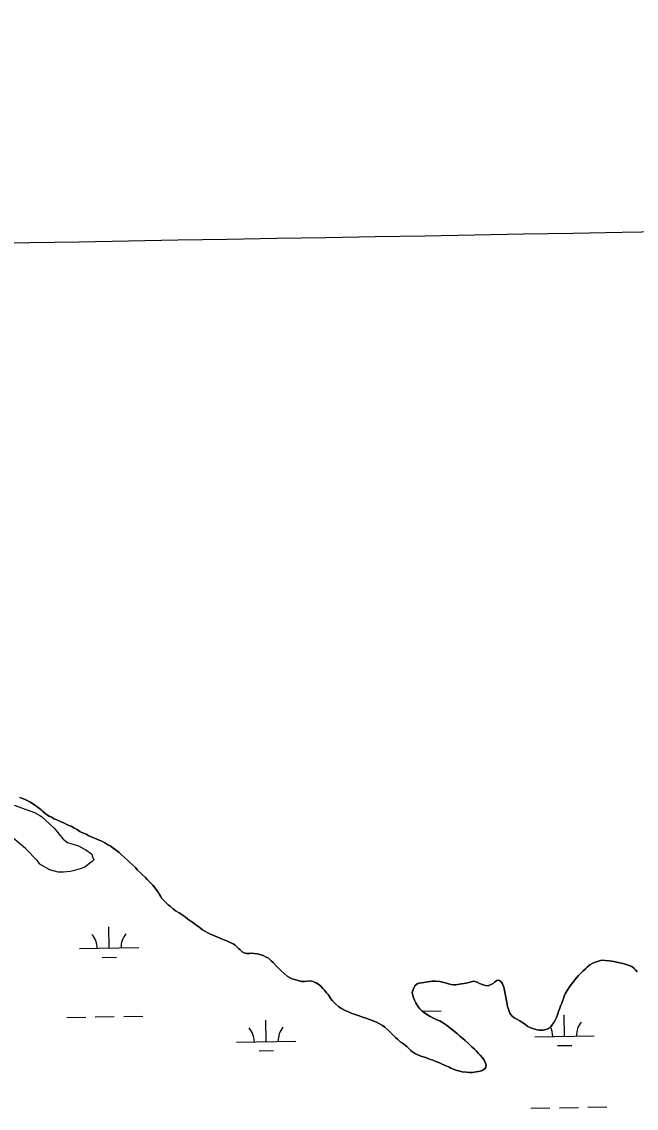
# Model space of a CAD drawing. Extents: x 3903937 to 3942190, y 260677 to 286651.
# Drawn here: x 3919050 to 3920083, y 270809 to 272638 of the extents above; entities that cross this region are included whole.
import ezdxf

# ---------------------------------------------------------------- set-up
doc = ezdxf.new("R2010")
doc.units = 0
for name, color, linetype in [('V-GRID-MAJR', 7, 'Continuous'), ('V-SITE-VEGE', 7, 'Continuous'), ('V-TOPO-SHOR', 7, 'Continuous'), ('V-WETL-SWMP', 7, 'Continuous')]:
    doc.layers.add(name, color=color, linetype=linetype)

msp = doc.modelspace()

# ---------------------------------------------------------------- linework, layer by layer
at = {"layer": 'V-GRID-MAJR'}
msp.add_spline([(3908100.257, 272076.177), (3913415.549, 272167.798), (3918730.829, 272260.192), (3924046.094, 272353.359), (3929361.347, 272447.3), (3934676.585, 272542.013), (3939991.81, 272637.5), (3939991.811, 272637.5)], degree=3, dxfattribs=at)
at = {"layer": 'V-SITE-VEGE'}
msp.add_lwpolyline([(3919036.606, 271319.526), (3919063.181, 271309.696), (3919070.847, 271307.103), (3919080.038, 271301.946), (3919082.592, 271300.4), (3919096.361, 271288.061), (3919104.5160000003, 271279.838), (3919119.284, 271261.86100000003), (3919126.4250000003, 271256.202), (3919145.343, 271251.006), (3919154.022, 271245.853), (3919156.578, 271244.819), (3919167.291, 271236.586), (3919168.305, 271234.022), (3919170.836, 271227.358), (3919168.264, 271224.298), (3919166.214, 271223.282), (3919155.943, 271215.135), (3919149.791, 271212.602), (3919147.741, 271212.098), (3919135.955, 271208.565), (3919131.345, 271207.558), (3919120.0810000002, 271206.583), (3919110.867, 271206.62200000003), (3919096.551, 271210.261), (3919094.507, 271211.293), (3919080.2120000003, 271220.053), (3919078.684, 271221.597), (3919076.143, 271225.701), (3919055.755, 271246.259), (3919034.843, 271264.257)], dxfattribs=at)
at = {"layer": 'V-TOPO-SHOR'}
for points in [[(3919362.443, 271104.658), (3919358.9450000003, 271106.696), (3919353.802, 271109.754), (3919350.304, 271112.203), (3919345.569, 271115.877), (3919342.276, 271118.12200000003), (3919337.132, 271121.999), (3919333.838, 271124.243), (3919328.901, 271127.713), (3919324.3710000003, 271131.591), (3919317.7860000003, 271135.669), (3919314.288, 271138.32300000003), (3919308.1180000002, 271141.582), (3919304.4110000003, 271144.85), (3919299.264, 271149.139), (3919295.971, 271151.795), (3919291.644, 271155.881), (3919287.525, 271159.969), (3919285.256, 271162.422), (3919283.1890000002, 271165.902), (3919281.537, 271168.76900000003), (3919279.2630000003, 271172.863), (3919275.139, 271178.181), (3919272.2490000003, 271182.068), (3919269.9820000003, 271184.522), (3919266.687, 271187.793), (3919264.6240000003, 271190.041), (3919260.708, 271194.336), (3919257.6180000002, 271197.402), (3919252.6720000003, 271202.30700000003), (3919248.965, 271205.78), (3919244.021, 271210.685), (3919240.722, 271214.161), (3919235.985, 271218.86100000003), (3919231.041, 271223.561), (3919227.539, 271226.625), (3919222.39, 271231.325), (3919216.416, 271237.045), (3919213.328, 271239.494), (3919209.2120000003, 271242.968), (3919205.3000000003, 271246.03), (3919202.625, 271247.662), (3919198.097, 271250.722), (3919194.6010000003, 271252.552), (3919189.256, 271255.61), (3919185.5530000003, 271257.853), (3919180.001, 271260.499), (3919175.8910000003, 271262.123), (3919169.108, 271264.969), (3919165.202, 271266.389), (3919162.325, 271267.405), (3919158.003, 271270.464), (3919150.811, 271273.309), (3919147.11, 271274.935), (3919142.582, 271278.2), (3919138.058, 271280.645), (3919135.381, 271282.482), (3919132.504, 271283.905), (3919128.805, 271285.12200000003), (3919123.458, 271287.973), (3919119.759, 271289.396), (3919113.795, 271292.45), (3919108.452, 271294.686), (3919104.34, 271296.31), (3919099.406, 271298.958), (3919095.703, 271300.789), (3919091.177, 271303.439), (3919088.502, 271305.686), (3919084.796, 271308.954), (3919082.528, 271311.201), (3919078, 271314.672), (3919074.912, 271317.124), (3919071.6210000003, 271319.162), (3919066.269, 271323.038), (3919062.978, 271325.078), (3919056.4, 271328.13), (3919052.288, 271330.165), (3919046.1210000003, 271332.398)], [(3919797.606, 270870.009), (3919790.6240000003, 270870.801), (3919786.311, 270871.811), (3919779.532, 270873.629), (3919775.629, 270875.051), (3919771.312, 270876.88), (3919768.432, 270878.305), (3919763.292, 270880.746), (3919758.977, 270882.37), (3919753.4250000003, 270885.016), (3919749.519, 270886.847), (3919746.2320000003, 270888.066), (3919740.887, 270890.302), (3919737.19, 270891.314), (3919731.64, 270893.343), (3919727.325, 270894.968), (3919721.1580000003, 270896.993), (3919715.608, 270899.434), (3919711.705, 270901.06), (3919706.765, 270904.325), (3919704.09, 270906.365), (3919699.97, 270910.452), (3919697.291, 270912.904), (3919694.409, 270915.151), (3919689.881, 270918.62), (3919686.381, 270921.27400000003), (3919681.644, 270925.565), (3919678.556, 270928.221), (3919674.64, 270932.104), (3919672.168, 270934.555), (3919668.254, 270938.438), (3919665.576, 270941.301), (3919660.222, 270945.59), (3919656.517, 270948.447), (3919651.17, 270951.503), (3919646.234, 270953.946), (3919639.2460000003, 270956.791), (3919636.162, 270958.009), (3919632.875, 270959.228), (3919628.765, 270960.647), (3919622.805, 270962.676), (3919617.052, 270964.704), (3919613.765, 270965.718), (3919608.627, 270967.543), (3919605.133, 270968.966), (3919599.171, 270971.403), (3919594.649, 270973.439), (3919587.657, 270977.309), (3919583.131, 270979.753), (3919577.778, 270984.658), (3919575.099, 270987.314), (3919572.42, 270989.97000000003), (3919569.5330000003, 270993.652), (3919567.6750000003, 270996.313), (3919564.785, 271000.612), (3919562.5160000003, 271003.475), (3919558.8030000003, 271007.974), (3919556.329, 271010.837), (3919552.004, 271015.13), (3919547.8850000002, 271018.601), (3919545.008, 271020.027), (3919540.893, 271022.267), (3919535.347, 271023.68), (3919529.603, 271023.246), (3919525.296, 271022.613), (3919520.37, 271022.8), (3919516.674, 271023.607), (3919508.455, 271026.03500000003), (3919504.756, 271027.252), (3919499.823, 271029.488), (3919496.122, 271031.526), (3919490.973, 271035.815), (3919486.236, 271040.31), (3919482.9390000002, 271043.581), (3919477.995, 271048.281), (3919472.429, 271054.619), (3919469.34, 271057.48), (3919464.808, 271061.566), (3919459.668, 271064.212), (3919455.967, 271066.045), (3919450.007, 271068.07300000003), (3919446.311, 271069.08400000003), (3919440.562, 271069.471), (3919436.6580000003, 271070.481), (3919432.7630000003, 271069.646), (3919427.221, 271069.828), (3919423.731, 271070.635), (3919420.645, 271072.265), (3919416.526, 271076.148), (3919414.055, 271078.19), (3919410.759, 271081.458), (3919408.492, 271083.707), (3919405.406, 271086.157), (3919399.032, 271088.798), (3919394.508, 271091.039), (3919391.221, 271092.255), (3919385.671, 271094.492), (3919377.6550000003, 271097.537), (3919373.75, 271099.163), (3919367.377, 271102.01), (3919362.443, 271104.658)], [(3920085.039, 271038.819), (3920082.151, 271042.297), (3920079.886, 271044.545), (3920075.767, 271047.607), (3920071.452, 271049.436), (3920068.163, 271050.654), (3920062.822, 271052.07), (3920058.714, 271053.284), (3920052.756, 271054.49), (3920048.65, 271055.5), (3920042.078, 271056.911), (3920037.56, 271057.507), (3920031.197, 271058.099), (3920027.091, 271058.287), (3920023.193, 271057.86100000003), (3920017.864, 271056.403), (3920014.381, 271055.158), (3920009.261, 271052.676), (3920005.369, 271050.81200000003), (3920000.872, 271046.485), (3919997.804, 271043.806), (3919993.512, 271039.683), (3919990.65, 271037.005), (3919986.153, 271032.675), (3919982.682, 271028.559), (3919980.435, 271025.675), (3919976.761, 271020.942), (3919971.045, 271013.326), (3919968.188, 271009.20900000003), (3919964.52, 271003.038), (3919961.872, 270997.9), (3919960.6550000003, 270994.199), (3919959.238, 270989.475), (3919958.022, 270986.185), (3919955.986, 270981.868), (3919954.772, 270977.76), (3919952.742, 270972.212), (3919951.528, 270967.897), (3919949.09, 270961.73), (3919947.055, 270957.618), (3919944.8140000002, 270953.506), (3919940.937, 270947.949), (3919938.279, 270945.271), (3919933.571, 270942.58400000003), (3919926.6010000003, 270940.71)], [(3919926.6010000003, 270940.71), (3919920.24, 270940.478), (3919916.339, 270941.283), (3919909.353, 270943.306), (3919906.066, 270944.32), (3919901.132, 270946.559), (3919898.044, 270948.801), (3919895.162, 270951.048), (3919890.636, 270954.31200000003), (3919887.548, 270956.352), (3919883.436, 270958.8), (3919878.09, 270961.241), (3919873.767, 270964.505), (3919870.466, 270969.007), (3919868.18, 270975.974), (3919866.933, 270980.48600000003), (3919865.671, 270987.457), (3919864.627, 270992.583), (3919863.574, 270998.73600000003), (3919862.947, 271001.81), (3919861.899, 271007.552), (3919860.643, 271013.293), (3919858.571, 271018.62), (3919855.4760000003, 271022.507), (3919852.39, 271024.547), (3919848.9020000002, 271024.121), (3919844.81, 271021.438), (3919842.3570000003, 271018.966), (3919837.646, 271016.688), (3919833.958, 271015.23600000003), (3919829.4420000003, 271015.63), (3919825.539, 271016.844), (3919819.579, 271019.283), (3919815.671, 271021.321), (3919809.302, 271022.93700000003), (3919803.971, 271021.683), (3919799.464, 271020.434), (3919793.723, 271018.974), (3919789.2090000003, 271018.54600000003), (3919786.133, 271017.917), (3919779.776, 271016.867), (3919776.698, 271017.059), (3919772.18, 271017.655), (3919767.251, 271018.867), (3919764.373, 271019.881), (3919759.65, 271021.096), (3919752.667, 271022.503), (3919745.892, 271023.297), (3919739.531, 271023.066), (3919736.455, 271022.64400000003), (3919732.559, 271022.011), (3919726.2, 271020.961), (3919722.3030000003, 271020.53500000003), (3919718.203, 271019.697), (3919714.719, 271018.657), (3919711.039, 271015.152), (3919707.986, 271008.98600000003), (3919706.568, 271004.259), (3919708.239, 270996.878), (3919710.521, 270991.142), (3919712.796, 270986.636), (3919716.722, 270979.88), (3919719.196, 270976.81200000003), (3919722.494, 270973.336), (3919727.435, 270969.048), (3919734.018, 270965.585), (3919736.897, 270963.75), (3919741.0100000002, 270961.509), (3919744.301, 270959.881), (3919747.795, 270958.253), (3919752.728, 270956.221), (3919755.812, 270954.593), (3919760.545, 270951.329), (3919763.839, 270949.289), (3919769.19, 270945.205), (3919774.13, 270941.326), (3919777.63, 270938.674), (3919782.572, 270934.38300000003), (3919786.072, 270931.32), (3919791.839, 270926.419), (3919795.751, 270923.15), (3919801.1040000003, 270918.24700000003), (3919803.99, 270915.386), (3919806.873, 270912.523), (3919811.201, 270908.43700000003), (3919813.877, 270905.781), (3919818, 270901.488), (3919820.886, 270898.42), (3919824.801, 270893.923), (3919827.279, 270890.239), (3919829.764, 270884.914), (3919830.802, 270881.63300000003), (3919830.407, 270878.143), (3919828.775, 270875.471), (3919823.861, 270872.782), (3919820.992, 270871.745), (3919817.711, 270870.912), (3919813.816, 270870.279), (3919808.071, 270869.642), (3919802.122, 270869.413), (3919797.606, 270870.009)]]:
    msp.add_lwpolyline(points, dxfattribs=at)
at = {"layer": 'V-WETL-SWMP'}
for p, q in [((3919196.644919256, 271078.73436949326), (3919196.011354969, 271114.7287938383)), ((3919146.6526630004, 271077.85441922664), (3919246.6371755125, 271079.6143197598)), ((3919184.9183480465, 271063.0945713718), (3919208.914631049, 271063.5169475)), ((3919723.393469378, 270972.5561762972), (3919755.0902200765, 270973.1140939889)), ((3919962.7193070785, 270930.33153369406), (3919962.085742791, 270966.32595803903)), ((3919125.2797769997, 270962.02833973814), (3919157.274821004, 270962.59150790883)), ((3919173.272343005, 270962.8730919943), (3919205.2673870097, 270963.4362601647)), ((3919221.2649090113, 270963.7178442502), (3919253.2599530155, 270964.28101242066)), ((3919460.889040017, 270921.49845212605), (3919460.25547573, 270957.492876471)), ((3919912.727050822, 270929.45158342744), (3920012.7115633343, 270931.2114839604)), ((3919410.896783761, 270920.6185018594), (3919510.8812962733, 270922.3784023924)), ((3919950.992735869, 270914.6917355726), (3919974.9890188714, 270915.1141117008)), ((3919449.162468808, 270905.8586540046), (3919473.15875181, 270906.2810301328)), ((3919905.997551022, 270809.24353433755), (3919937.9925950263, 270809.80670250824)), ((3919953.9901170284, 270810.0882865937), (3919985.9851610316, 270810.6514547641)), ((3920001.982683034, 270810.9330388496), (3920033.977727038, 270811.49620702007))]:
    msp.add_line(p, q, dxfattribs=at)
for points in [[(3919046.1210000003, 271332.398), (3919052.287, 271330.165), (3919056.399, 271328.13), (3919062.978, 271325.078), (3919066.269, 271323.039), (3919071.62, 271319.162), (3919074.912, 271317.123), (3919078, 271314.673), (3919082.528, 271311.202), (3919084.795, 271308.954), (3919088.502, 271305.686), (3919091.1780000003, 271303.439), (3919095.704, 271300.79), (3919099.4050000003, 271298.958), (3919104.34, 271296.31), (3919108.451, 271294.685), (3919113.795, 271292.449), (3919119.759, 271289.395), (3919123.458, 271287.973), (3919128.805, 271285.12200000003), (3919132.504, 271283.906), (3919135.382, 271282.481), (3919138.057, 271280.645), (3919142.582, 271278.2), (3919147.109, 271274.935), (3919150.81, 271273.308), (3919158.003, 271270.464), (3919162.325, 271267.404), (3919165.202, 271266.389), (3919169.1070000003, 271264.969), (3919175.89, 271262.123), (3919180.001, 271260.498), (3919185.552, 271257.852), (3919189.255, 271255.61), (3919194.602, 271252.553), (3919198.098, 271250.721), (3919202.625, 271247.661), (3919205.3000000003, 271246.03), (3919209.211, 271242.967), (3919213.329, 271239.495), (3919216.417, 271237.045), (3919222.3910000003, 271231.324), (3919227.54, 271226.625), (3919231.041, 271223.56), (3919235.985, 271218.86100000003), (3919240.723, 271214.16000000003)], [(3919240.723, 271214.16000000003), (3919244.021, 271210.685), (3919248.965, 271205.78), (3919252.673, 271202.306), (3919257.6180000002, 271197.401), (3919260.708, 271194.335), (3919264.625, 271190.041), (3919266.686, 271187.792), (3919269.9820000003, 271184.522), (3919272.2490000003, 271182.069), (3919275.1380000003, 271178.18200000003), (3919279.2630000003, 271172.863), (3919281.537, 271168.768), (3919283.19, 271165.902), (3919285.256, 271162.42100000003), (3919287.524, 271159.968), (3919291.644, 271155.88), (3919295.97, 271151.794), (3919299.264, 271149.139), (3919304.4110000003, 271144.851), (3919308.1180000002, 271141.582), (3919314.288, 271138.324), (3919317.787, 271135.67), (3919324.37, 271131.592), (3919328.9, 271127.712), (3919333.839, 271124.243), (3919337.131, 271121.999), (3919342.2770000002, 271118.121), (3919345.5700000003, 271115.877), (3919350.304, 271112.202), (3919353.8030000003, 271109.754), (3919358.9450000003, 271106.696), (3919362.4420000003, 271104.658), (3919367.377, 271102.01), (3919373.75, 271099.163), (3919377.656, 271097.537), (3919385.671, 271094.491), (3919391.221, 271092.256), (3919394.509, 271091.038), (3919399.0330000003, 271088.799), (3919405.4050000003, 271086.157), (3919408.4930000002, 271083.707), (3919410.759, 271081.45900000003), (3919414.055, 271078.189), (3919416.526, 271076.147), (3919420.646, 271072.264), (3919423.731, 271070.635), (3919427.222, 271069.828), (3919432.764, 271069.645), (3919436.659, 271070.482), (3919440.562, 271069.471), (3919446.31, 271069.08400000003), (3919450.007, 271068.07300000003), (3919455.967, 271066.045), (3919459.668, 271064.213), (3919464.809, 271061.566), (3919469.34, 271057.48), (3919472.429, 271054.619), (3919477.995, 271048.28), (3919482.9390000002, 271043.58), (3919486.236, 271040.31), (3919490.974, 271035.815), (3919496.1210000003, 271031.526), (3919499.823, 271029.489), (3919504.757, 271027.252), (3919508.4560000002, 271026.03500000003), (3919516.674, 271023.606), (3919520.3710000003, 271022.8), (3919525.296, 271022.614), (3919529.603, 271023.24700000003), (3919535.347, 271023.681), (3919540.894, 271022.267), (3919545.007, 271020.026), (3919547.8850000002, 271018.601), (3919552.003, 271015.129), (3919556.33, 271010.837), (3919558.804, 271007.974), (3919562.5160000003, 271003.475), (3919564.785, 271000.61100000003), (3919567.6750000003, 270996.313), (3919569.532, 270993.653), (3919572.42, 270989.971), (3919575.099, 270987.314), (3919577.7770000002, 270984.657), (3919583.132, 270979.753), (3919587.657, 270977.309), (3919594.649, 270973.438), (3919599.1720000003, 270971.404), (3919605.133, 270968.966), (3919608.627, 270967.543), (3919613.765, 270965.717), (3919617.052, 270964.704), (3919622.806, 270962.676), (3919628.765, 270960.647), (3919632.875, 270959.227), (3919636.163, 270958.009), (3919639.2460000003, 270956.791), (3919646.235, 270953.946), (3919651.17, 270951.503), (3919656.517, 270948.447), (3919660.222, 270945.589)], [(3919819.578, 271019.284), (3919825.539, 271016.84500000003), (3919829.4420000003, 271015.629), (3919833.9590000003, 271015.237), (3919837.646, 271016.689), (3919842.3570000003, 271018.965), (3919844.81, 271021.43700000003), (3919848.903, 271024.121), (3919852.39, 271024.54600000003), (3919855.4760000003, 271022.506), (3919858.5700000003, 271018.62), (3919860.643, 271013.292), (3919861.898, 271007.552), (3919862.947, 271001.81), (3919863.575, 270998.735), (3919864.626, 270992.583), (3919865.6720000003, 270987.457), (3919866.932, 270980.485), (3919868.181, 270975.975), (3919870.466, 270969.007), (3919873.768, 270964.506), (3919878.09, 270961.24), (3919883.435, 270958.799), (3919887.549, 270956.353), (3919890.636, 270954.313), (3919895.163, 270951.048), (3919898.045, 270948.802), (3919901.133, 270946.558), (3919906.0670000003, 270944.32), (3919909.3540000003, 270943.30700000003), (3919916.339, 270941.283), (3919920.241, 270940.478), (3919926.602, 270940.70900000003), (3919933.571, 270942.58400000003), (3919938.2800000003, 270945.271), (3919940.937, 270947.949), (3919944.8140000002, 270953.505), (3919947.055, 270957.618), (3919949.09, 270961.731), (3919951.528, 270967.897), (3919952.742, 270972.211), (3919954.771, 270977.76), (3919955.986, 270981.869), (3919958.021, 270986.186), (3919959.239, 270989.475), (3919960.656, 270994.2), (3919961.873, 270997.89900000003), (3919964.52, 271003.039), (3919968.1890000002, 271009.21), (3919971.045, 271013.326), (3919976.7600000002, 271020.942), (3919980.435, 271025.676), (3919982.681, 271028.558), (3919986.153, 271032.676), (3919990.65, 271037.004), (3919993.512, 271039.683), (3919997.805, 271043.805), (3920000.872, 271046.485), (3920005.369, 271050.81200000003), (3920009.261, 271052.675), (3920014.381, 271055.158), (3920017.864, 271056.403), (3920023.194, 271057.86100000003), (3920027.091, 271058.287), (3920031.196, 271058.098), (3920037.56, 271057.50800000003), (3920042.077, 271056.911), (3920048.649, 271055.501), (3920052.757, 271054.491), (3920058.713, 271053.284), (3920062.822, 271052.069), (3920068.163, 271050.654), (3920071.452, 271049.436), (3920075.768, 271047.607), (3920079.8850000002, 271044.545), (3920082.151, 271042.297), (3920085.038, 271038.82)], [(3919660.222, 270945.589), (3919665.575, 270941.301), (3919668.254, 270938.439), (3919672.169, 270934.555), (3919674.6410000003, 270932.103), (3919678.556, 270928.22000000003), (3919681.645, 270925.564), (3919686.382, 270921.27400000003), (3919689.881, 270918.62), (3919694.409, 270915.15), (3919697.291, 270912.904), (3919699.969, 270910.453), (3919704.09, 270906.365), (3919706.765, 270904.324), (3919711.704, 270901.06), (3919715.609, 270899.434), (3919721.159, 270896.994), (3919727.324, 270894.967), (3919731.64, 270893.343), (3919737.1890000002, 270891.313), (3919740.886, 270890.302), (3919746.231, 270888.066), (3919749.519, 270886.848), (3919753.4250000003, 270885.017), (3919758.9760000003, 270882.371), (3919763.292, 270880.74700000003), (3919768.432, 270878.305), (3919771.311, 270876.88), (3919775.628, 270875.051), (3919779.532, 270873.63), (3919786.312, 270871.811), (3919790.625, 270870.802), (3919797.605, 270870.009), (3919802.122, 270869.412), (3919808.072, 270869.641), (3919813.816, 270870.279), (3919817.7120000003, 270870.911), (3919820.992, 270871.745), (3919823.861, 270872.782), (3919828.775, 270875.47000000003), (3919830.406, 270878.14400000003), (3919830.802, 270881.634), (3919829.7630000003, 270884.913), (3919827.279, 270890.239), (3919824.802, 270893.923), (3919820.8850000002, 270898.42100000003), (3919817.9990000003, 270901.488), (3919813.878, 270905.781), (3919811.2, 270908.438), (3919806.8740000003, 270912.52400000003), (3919803.989, 270915.386), (3919801.105, 270918.24700000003), (3919795.75, 270923.15), (3919791.838, 270926.418), (3919786.072, 270931.32), (3919782.571, 270934.384), (3919777.629, 270938.673), (3919774.13, 270941.327), (3919769.1890000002, 270945.206), (3919763.838, 270949.289), (3919760.546, 270951.328), (3919755.813, 270954.592), (3919752.728, 270956.221), (3919747.795, 270958.253), (3919744.3000000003, 270959.881), (3919741.0100000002, 270961.509), (3919736.897, 270963.75), (3919734.017, 270965.585), (3919727.436, 270969.047), (3919722.494, 270973.337), (3919719.197, 270976.81200000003), (3919716.722, 270979.88), (3919712.796, 270986.636), (3919710.52, 270991.142), (3919708.24, 270996.878), (3919706.569, 271004.259), (3919707.986, 271008.985), (3919711.039, 271015.153), (3919714.719, 271018.657), (3919718.203, 271019.697), (3919722.304, 271020.534), (3919726.201, 271020.96), (3919732.559, 271022.012), (3919736.455, 271022.643), (3919739.531, 271023.066), (3919745.892, 271023.297), (3919752.667, 271022.503), (3919759.65, 271021.09500000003), (3919764.3740000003, 271019.882), (3919767.251, 271018.868), (3919772.181, 271017.656), (3919776.698, 271017.059), (3919779.7770000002, 271016.866), (3919786.134, 271017.918), (3919789.21, 271018.54600000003), (3919793.723, 271018.974), (3919799.463, 271020.434), (3919803.972, 271021.683), (3919809.3030000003, 271022.936), (3919815.671, 271021.32), (3919819.578, 271019.284)]]:
    msp.add_lwpolyline(points, dxfattribs=at)
for centre, radius, start, end in [((3919141.402182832, 271078.23687841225), 35.24628790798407, 0.23658073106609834, 41.78023906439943), ((3919251.8709435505, 271080.1813198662), 35.246287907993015, 140.2365777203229, 181.78023605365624), ((3920017.945331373, 270931.77848406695), 35.246287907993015, 140.2365777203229, 181.78023605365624), ((3919405.646303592, 270921.0009610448), 35.24628790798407, 0.23658073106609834, 41.78023906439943), ((3919516.115064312, 270922.94540249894), 35.246287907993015, 140.2365777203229, 181.78023605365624), ((3919907.4765706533, 270929.8340426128), 35.24628790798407, 0.23658073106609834, 27.049968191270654)]:
    msp.add_arc(centre, radius, start, end, dxfattribs=at)

doc.saveas('drawing.dxf')
